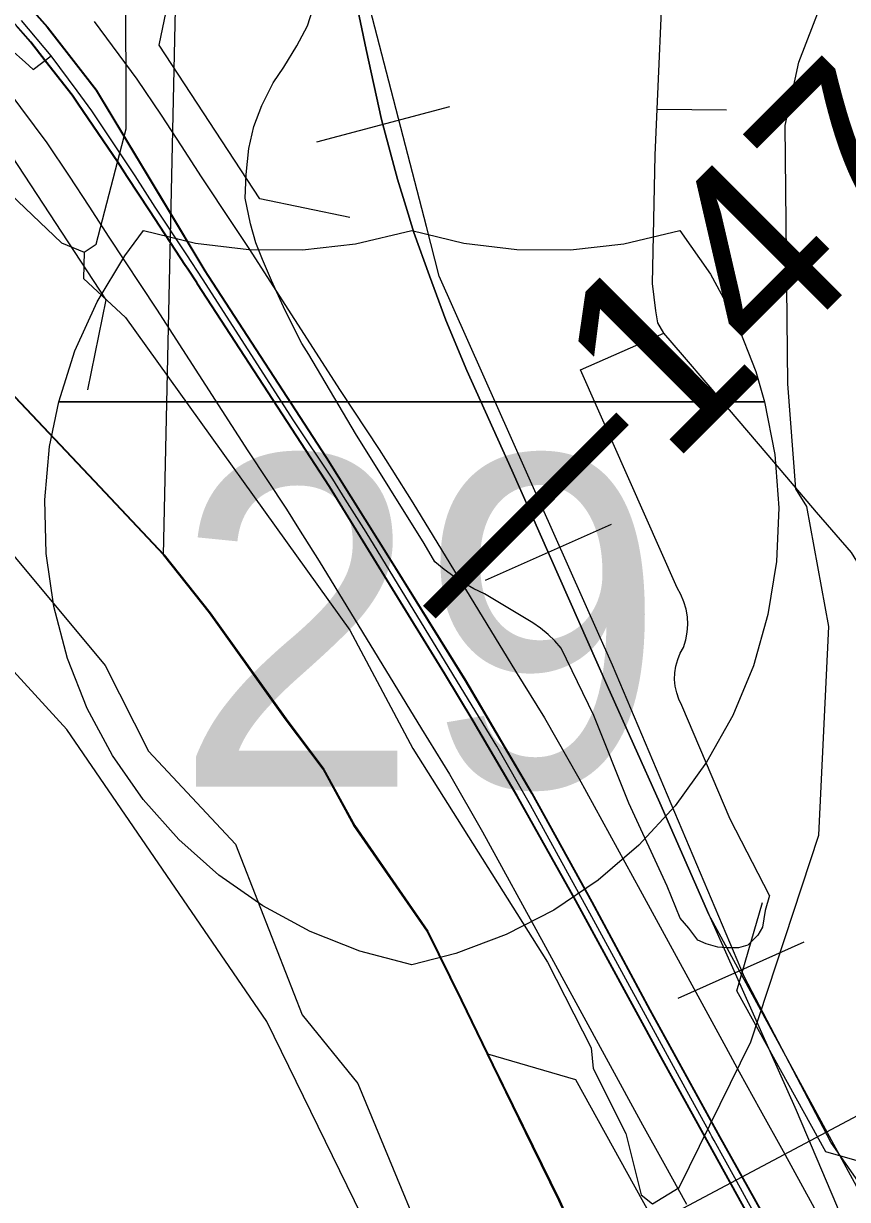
# Model space of a CAD drawing. Extents: x -157.2 to -99.3, y 12.2 to 46.2.
# Drawn here: x -147.694 to -147.245, y 35.316 to 35.956 of the extents above; entities that cross this region are included whole.
import ezdxf

# ---------------------------------------------------------------- set-up
doc = ezdxf.new("R2010")
doc.units = 0
for name, color, linetype in [('tdCoCityStreetMajor', 7, 'Continuous'), ('tdCoCityStreetMinor', 7, 'Continuous'), ('tdCoClipBndry', 7, 'Continuous'), ('tdCoCoBndry', 7, 'Continuous'), ('tdCoCorpBndry', 7, 'Continuous'), ('tdCoDivCarto', 7, 'Continuous'), ('tdCoHydroRiver', 7, 'Continuous'), ('tdCoInt', 7, 'Continuous'), ('tdCoIntCL', 7, 'Continuous'), ('tdCoIntRte', 7, 'Continuous'), ('tdCoRRCL', 7, 'Continuous'), ('tdCoSectLine', 7, 'Continuous'), ('tdCoShieldInt', 7, 'Continuous'), ('tdCoStBndry', 7, 'Continuous'), ('tdCoStrucDivPri', 7, 'Continuous'), ('tdCoStrucNonDivPri', 7, 'Continuous'), ('tdCoTwpBndryShd', 7, 'Continuous'), ('tdStHwyIntRefPost1', 7, 'Continuous')]:
    doc.layers.add(name, color=color, linetype=linetype)

msp = doc.modelspace()

# ---------------------------------------------------------------- linework, layer by layer
at = {"layer": 'tdCoCityStreetMajor'}
for points in [[(-147.3496, 35.79972), (-147.35133, 35.81476), (-147.34985, 35.88455), (-147.34879, 35.90942), (-147.34582, 35.97971)], [(-147.32116, 35.75955), (-147.33505, 35.77579), (-147.34516, 35.78763), (-147.34837, 35.7933), (-147.3496, 35.79972)], [(-147.23577, 35.54895), (-147.23296, 35.57037), (-147.22778, 35.61402), (-147.22778, 35.62808), (-147.23024, 35.63991), (-147.23172, 35.64522), (-147.2332, 35.65052), (-147.23814, 35.66038), (-147.24307, 35.66827), (-147.26206, 35.69022), (-147.28844, 35.72129), (-147.32116, 35.75955)]]:
    msp.add_lwpolyline(points, dxfattribs=at)
at = {"layer": 'tdCoCityStreetMinor'}
msp.add_line((-147.34879, 35.90942), (-147.31113, 35.90921), dxfattribs=at)
for points in [[(-147.46969, 35.66319), (-147.47557, 35.67324), (-147.51294, 35.733), (-147.53837, 35.77607), (-147.54216, 35.78195), (-147.55127, 35.79997), (-147.55867, 35.81629), (-147.5636, 35.82767), (-147.5672, 35.83678), (-147.57005, 35.84721), (-147.57289, 35.86106), (-147.57251, 35.87396), (-147.571, 35.88819), (-147.56834, 35.90015), (-147.56398, 35.91153), (-147.55772, 35.92386), (-147.55202, 35.9324), (-147.54482, 35.94397), (-147.53912, 35.95479), (-147.53628, 35.96332), (-147.53495, 35.97034), (-147.53343, 35.97888), (-147.53231, 35.98952)], [(-147.33801, 35.64916), (-147.39062, 35.76764), (-147.34516, 35.78763)], [(-147.40101, 35.61632), (-147.40446, 35.62022), (-147.40821, 35.62383), (-147.41222, 35.62715), (-147.41648, 35.63015), (-147.4427, 35.64582), (-147.44849, 35.64865), (-147.4541, 35.65181), (-147.45951, 35.6553), (-147.46471, 35.65909), (-147.46969, 35.66319)], [(-147.28775, 35.48181), (-147.30911, 35.52337), (-147.33542, 35.58518), (-147.33701, 35.5885), (-147.3382, 35.59199), (-147.33897, 35.59559), (-147.3393, 35.59926), (-147.33918, 35.60294), (-147.33863, 35.60658), (-147.33764, 35.61013), (-147.33623, 35.61354), (-147.33443, 35.61675), (-147.3332, 35.62079), (-147.33245, 35.62495), (-147.33218, 35.62916), (-147.3324, 35.63338), (-147.33311, 35.63754), (-147.33429, 35.6416), (-147.33593, 35.64549), (-147.33801, 35.64916)], [(-147.28775, 35.48181), (-147.29002, 35.47366), (-147.29154, 35.46455), (-147.29401, 35.46019), (-147.29951, 35.45468), (-147.30463, 35.45336), (-147.31108, 35.45336), (-147.31582, 35.45374), (-147.32208, 35.45544), (-147.32664, 35.45753), (-147.33157, 35.46398), (-147.33631, 35.46948), (-147.34333, 35.48694), (-147.3642, 35.53209), (-147.38336, 35.57971), (-147.40101, 35.61632)]]:
    msp.add_lwpolyline(points, dxfattribs=at)
at = {"layer": 'tdCoClipBndry'}
msp.add_lwpolyline([(-147.25054, 33.70952), (-147.24775, 34.07296), (-147.25857, 34.18458), (-147.26935, 34.41243), (-147.30503, 34.63993), (-147.34667, 34.81211), (-147.35749, 34.88891), (-147.37587, 34.95785), (-147.39974, 35.04582), (-147.4935, 35.27494), (-147.56118, 35.41328), (-147.66993, 35.57207), (-147.82096, 35.73684), (-147.89948, 35.80515), (-148.07214, 35.90589), (-148.15095, 35.92571), (-148.2271, 35.9556), (-148.37612, 35.99492), (-148.62697, 36.04036), (-149.37009, 36.13081), (-149.77127, 36.20598)], dxfattribs=at)
at = {"layer": 'tdCoCoBndry'}
msp.add_lwpolyline([(-147.27934, 34.98381), (-147.30489, 35.07796), (-147.32922, 35.14295), (-147.34807, 35.19093), (-147.38334, 35.27414), (-147.40224, 35.31587), (-147.41675, 35.34553), (-147.43835, 35.38967), (-147.45554, 35.42482), (-147.47393, 35.46241), (-147.51377, 35.51992), (-147.53046, 35.55047), (-147.55113, 35.5778), (-147.59246, 35.63549), (-147.61734, 35.66713), (-147.65512, 35.70708), (-147.75108, 35.80855)], dxfattribs=at)
at = {"layer": 'tdCoCorpBndry'}
msp.add_lwpolyline([(-147.7507, 35.80855), (-147.65474, 35.70708), (-147.61696, 35.66713), (-147.59208, 35.63549), (-147.55075, 35.5778), (-147.53008, 35.55047), (-147.51339, 35.51992), (-147.47355, 35.46241), (-147.45516, 35.42482), (-147.43797, 35.38967), (-147.41637, 35.34553), (-147.40186, 35.31587), (-147.38296, 35.27414), (-147.34769, 35.19093), (-147.32884, 35.14295), (-147.30451, 35.07796), (-147.27896, 34.98381)], dxfattribs=at)
at = {"layer": 'tdCoDivCarto'}
for points in [[(-147.59451, 35.82162), (-147.6536, 35.91982), (-147.6803, 35.95415), (-147.72199, 36.001), (-147.77312, 36.05182), (-147.79604, 36.07213), (-147.818, 36.09528), (-147.84313, 36.11658), (-147.85733, 36.1271), (-147.88546, 36.14807), (-147.90584, 36.16083), (-147.93859, 36.17596), (-147.95332, 36.18174), (-147.97568, 36.19016), (-147.99488, 36.19687)], [(-147.61649, 35.85814), (-147.6536, 35.91982), (-147.6803, 35.95415), (-147.72199, 36.001), (-147.77312, 36.05182), (-147.79604, 36.07213), (-147.818, 36.09528), (-147.84313, 36.11658), (-147.85733, 36.1271), (-147.88546, 36.14807), (-147.90584, 36.16083), (-147.93859, 36.17596), (-147.95332, 36.18174), (-147.97568, 36.19016), (-147.99488, 36.19687)], [(-147.70806, 35.96687), (-147.68957, 35.94616), (-147.68153, 35.93586)], [(-147.70806, 35.96687), (-147.68957, 35.94616), (-147.68153, 35.93586)], [(-147.68153, 35.93586), (-147.66688, 35.91706), (-147.66356, 35.91219), (-147.64222, 35.88081), (-147.63708, 35.87296), (-147.62478, 35.85415)], [(-147.68153, 35.93586), (-147.66688, 35.91706), (-147.66356, 35.91219), (-147.64222, 35.88081), (-147.63708, 35.87296), (-147.62478, 35.85415)], [(-147.62478, 35.85415), (-147.60537, 35.82449), (-147.60517, 35.82419), (-147.60401, 35.82241)], [(-147.62478, 35.85415), (-147.60537, 35.82449), (-147.60517, 35.82419), (-147.60401, 35.82241)], [(-147.59451, 35.82162), (-147.61649, 35.85814)], [(-147.60401, 35.82241), (-147.59915, 35.81499)], [(-147.60401, 35.82241), (-147.59915, 35.81499)], [(-147.59287, 35.81909), (-147.59451, 35.82162)], [(-147.59287, 35.81909), (-147.59451, 35.82162)], [(-147.59915, 35.81499), (-147.59881, 35.81447), (-147.52705, 35.70424), (-147.46441, 35.60239), (-147.44888, 35.57674), (-147.42496, 35.53605), (-147.39314, 35.47909), (-147.3458, 35.39228), (-147.34017, 35.3821)], [(-147.59915, 35.81499), (-147.59881, 35.81447), (-147.52705, 35.70424), (-147.46441, 35.60239), (-147.44888, 35.57674), (-147.42496, 35.53605), (-147.39314, 35.47909), (-147.3458, 35.39228), (-147.34017, 35.3821)], [(-147.2818, 35.2916), (-147.28281, 35.29346), (-147.28883, 35.30449), (-147.31448, 35.3506), (-147.33444, 35.38677), (-147.35245, 35.41941), (-147.38402, 35.4781), (-147.41657, 35.53729), (-147.45282, 35.59869), (-147.49401, 35.66503), (-147.52853, 35.72002), (-147.59287, 35.81909)], [(-147.2818, 35.2916), (-147.28281, 35.29346), (-147.28883, 35.30449), (-147.31448, 35.3506), (-147.33444, 35.38677), (-147.35245, 35.41941), (-147.38402, 35.4781), (-147.41657, 35.53729), (-147.45282, 35.59869), (-147.49401, 35.66503), (-147.52853, 35.72002), (-147.59287, 35.81909)], [(-147.34017, 35.3821), (-147.34013, 35.38203), (-147.29006, 35.29142), (-147.28793, 35.28748)], [(-147.34017, 35.3821), (-147.34013, 35.38203), (-147.29006, 35.29142), (-147.28793, 35.28748)]]:
    msp.add_lwpolyline(points, dxfattribs=at)
at = {"layer": 'tdCoHydroRiver'}
for points in [[(-147.66047, 35.83163), (-147.654, 35.83615), (-147.63766, 35.89876), (-147.63796, 35.98248), (-147.64973, 36.05395), (-147.65787, 36.13952), (-147.65745, 36.19794), (-147.66148, 36.21862), (-147.65806, 36.36538), (-147.63993, 36.43425), (-147.57207, 36.57248), (-147.55898, 36.58624), (-147.51356, 36.66839), (-147.44979, 36.82571), (-147.4179, 36.88147), (-147.35034, 36.98365)], [(-147.35136, 35.31401), (-147.33685, 35.32298), (-147.29785, 35.40219), (-147.26086, 35.51463), (-147.25541, 35.62816), (-147.2674, 35.69333), (-147.27338, 35.70301), (-147.27776, 35.76002), (-147.27927, 35.90064), (-147.27179, 35.93513), (-147.21464, 36.0832), (-147.19886, 36.17584), (-147.19004, 36.29557), (-147.18047, 36.2984), (-147.13323, 36.2952)], [(-147.7402, 35.90071), (-147.67292, 35.8368), (-147.66047, 35.83163)], [(-147.66047, 35.83163), (-147.66096, 35.81743), (-147.638, 35.79611), (-147.51594, 35.62607), (-147.48183, 35.56172), (-147.40845, 35.44548), (-147.38478, 35.39887), (-147.38358, 35.38777), (-147.36584, 35.35241), (-147.35751, 35.31896), (-147.35136, 35.31401)], [(-147.7144, 35.68502), (-147.64919, 35.60697), (-147.62552, 35.56035), (-147.57831, 35.50977), (-147.54201, 35.41691), (-147.51172, 35.37955), (-147.45921, 35.25296), (-147.4294, 35.2014), (-147.40888, 35.15489)]]:
    msp.add_lwpolyline(points, dxfattribs=at)
at = {"layer": 'tdCoInt'}
for points in [[(-147.65515, 35.95722), (-147.63186, 35.92588), (-147.61865, 35.90616), (-147.60771, 35.88949), (-147.59687, 35.87261), (-147.57976, 35.84678), (-147.57104, 35.83362), (-147.52129, 35.75646), (-147.50009, 35.72446), (-147.49314, 35.71342), (-147.48172, 35.6953), (-147.42597, 35.60389), (-147.41018, 35.57843), (-147.3915, 35.54565), (-147.35805, 35.48465), (-147.31143, 35.39921), (-147.30416, 35.38589), (-147.29276, 35.3652), (-147.28036, 35.34278), (-147.25919, 35.30424)], [(-147.70202, 35.9197), (-147.6809, 35.89127), (-147.66866, 35.87299), (-147.65803, 35.85681), (-147.64712, 35.83983), (-147.62127, 35.80079), (-147.57152, 35.72364), (-147.55049, 35.69189), (-147.5439, 35.68143), (-147.53272, 35.66369), (-147.47708, 35.57245), (-147.46176, 35.54775), (-147.44387, 35.51637), (-147.41069, 35.45586), (-147.35677, 35.35704), (-147.34528, 35.3362), (-147.33291, 35.31382)]]:
    msp.add_lwpolyline(points, dxfattribs=at)
at = {"layer": 'tdCoIntCL'}
for points in [[(-147.81527, 36.03459), (-147.80955, 36.02902), (-147.79401, 36.01644), (-147.7405, 35.97403), (-147.70844, 35.94887), (-147.69266, 35.93506), (-147.68833, 35.93114), (-147.67858, 35.93846)], [(-147.67858, 35.93846), (-147.69471, 35.95769)], [(-147.28548, 35.28979), (-147.30663, 35.3283), (-147.31778, 35.34846), (-147.31902, 35.3507), (-147.31984, 35.35218), (-147.33047, 35.37146), (-147.33777, 35.38484), (-147.38437, 35.47026), (-147.41768, 35.53101), (-147.43597, 35.56309), (-147.45153, 35.58817), (-147.50722, 35.67949), (-147.51852, 35.69743), (-147.52529, 35.70818), (-147.5464, 35.74005), (-147.59615, 35.8172), (-147.60477, 35.83021), (-147.62199, 35.85622), (-147.63287, 35.87315), (-147.64366, 35.88958), (-147.65638, 35.90858), (-147.66443, 35.91941), (-147.67858, 35.93846)]]:
    msp.add_lwpolyline(points, dxfattribs=at)
at = {"layer": 'tdCoIntRte'}
for points in [[(-147.28921, 35.30449), (-147.31486, 35.3506), (-147.33482, 35.38677), (-147.35283, 35.41941), (-147.3844, 35.4781), (-147.41695, 35.53729), (-147.4532, 35.59869), (-147.49439, 35.66503), (-147.52891, 35.72002), (-147.59325, 35.81909), (-147.59489, 35.82162), (-147.65398, 35.91982), (-147.66085, 35.92866), (-147.68068, 35.95415), (-147.72237, 36.001)], [(-147.28921, 35.30449), (-147.31486, 35.3506), (-147.33482, 35.38677), (-147.35283, 35.41941), (-147.3844, 35.4781), (-147.41695, 35.53729), (-147.4532, 35.59869), (-147.49439, 35.66503), (-147.52891, 35.72002), (-147.59325, 35.81909), (-147.59489, 35.82162), (-147.65398, 35.91982), (-147.66085, 35.92866), (-147.68068, 35.95415), (-147.72237, 36.001)], [(-147.69779, 35.95494), (-147.68994, 35.94616), (-147.68191, 35.93586), (-147.66726, 35.91706), (-147.66394, 35.91219), (-147.6426, 35.88081), (-147.63746, 35.87296), (-147.62515, 35.85415), (-147.60575, 35.82449), (-147.60555, 35.82419), (-147.60439, 35.82241), (-147.59953, 35.81499), (-147.59919, 35.81447), (-147.52743, 35.70424), (-147.46479, 35.60239), (-147.44926, 35.57674), (-147.42534, 35.53605), (-147.39352, 35.47909), (-147.34617, 35.39228), (-147.34055, 35.3821), (-147.34051, 35.38203), (-147.29044, 35.29142)], [(-147.69779, 35.95494), (-147.68994, 35.94616), (-147.68191, 35.93586), (-147.66726, 35.91706), (-147.66394, 35.91219), (-147.6426, 35.88081), (-147.63746, 35.87296), (-147.62515, 35.85415), (-147.60575, 35.82449), (-147.60555, 35.82419), (-147.60439, 35.82241), (-147.59953, 35.81499), (-147.59919, 35.81447), (-147.52743, 35.70424), (-147.46479, 35.60239), (-147.44926, 35.57674), (-147.42534, 35.53605), (-147.39352, 35.47909), (-147.34617, 35.39228), (-147.34055, 35.3821), (-147.34051, 35.38203), (-147.29044, 35.29142)]]:
    msp.add_lwpolyline(points, dxfattribs=at)
at = {"layer": 'tdCoRRCL'}
for p, q in [((-147.46174, 35.91082), (-147.53422, 35.89153)), ((-147.37382, 35.68354), (-147.4424, 35.65316)), ((-147.269, 35.45635), (-147.3375, 35.42581)), ((-147.21314, 35.28837), (-147.25439, 35.34761))]:
    msp.add_line(p, q, dxfattribs=at)
for points in [[(-147.47438, 35.84565), (-147.54318, 36.11162), (-147.57351, 36.24842), (-147.58266, 36.25819)], [(-147.52782, 36.04053), (-147.50711, 35.94196), (-147.49872, 35.90395), (-147.49007, 35.87145), (-147.48558, 35.8568), (-147.48116, 35.84235), (-147.47277, 35.81876), (-147.46385, 35.79464), (-147.45232, 35.76738), (-147.42794, 35.71311), (-147.37604, 35.59594), (-147.34746, 35.53224), (-147.32072, 35.47142), (-147.27328, 35.36499), (-147.25126, 35.31335), (-147.24142, 35.28983), (-147.24106, 35.28897), (-147.2392, 35.28451), (-147.22898, 35.25751), (-147.2177, 35.21976), (-147.20197, 35.16996), (-147.18887, 35.12172), (-147.17733, 35.07559), (-147.15715, 34.97466)], [(-147.13185, 34.96943), (-147.18852, 35.21546), (-147.2018, 35.25265), (-147.32072, 35.47142), (-147.34746, 35.53224), (-147.37604, 35.59594), (-147.42794, 35.71311), (-147.45232, 35.76738), (-147.46385, 35.79464), (-147.47277, 35.81876), (-147.48116, 35.84235), (-147.48558, 35.8568), (-147.49007, 35.87145), (-147.49872, 35.90395), (-147.50711, 35.94196), (-147.52782, 36.04053)], [(-147.25439, 35.34761), (-147.30124, 35.43731), (-147.37313, 35.60705), (-147.46736, 35.81857), (-147.47438, 35.84565)]]:
    msp.add_lwpolyline(points, dxfattribs=at)
at = {"layer": 'tdCoSectLine'}
for points in [[(-147.61734, 35.66713), (-147.60286, 36.32713)], [(-148.612, 36.13924), (-148.52392, 36.1241), (-148.42853, 36.10288), (-148.35442, 36.09258), (-148.27908, 36.07257), (-148.19585, 36.05073), (-148.12044, 36.0209), (-148.03789, 36.00038), (-147.99538, 35.97975), (-147.89449, 35.92087), (-147.84041, 35.88626), (-147.75108, 35.80855), (-147.65512, 35.70708), (-147.61734, 35.66713)], [(-147.61734, 35.66713), (-147.59246, 35.63549), (-147.55113, 35.5778), (-147.53046, 35.55047), (-147.51377, 35.51992), (-147.47393, 35.46241), (-147.45554, 35.42482), (-147.43835, 35.38967), (-147.41675, 35.34553), (-147.40224, 35.31587)]]:
    msp.add_lwpolyline(points, dxfattribs=at)
at = {"layer": 'tdCoShieldInt'}
msp.add_line((-147.67121, 35.75034), (-147.29382, 35.75034), dxfattribs=at)
for points in [[(-147.48238, 35.44405), (-147.51057, 35.45154), (-147.53769, 35.46227), (-147.56337, 35.47608), (-147.58727, 35.4928), (-147.60905, 35.51219), (-147.62843, 35.53398), (-147.64513, 35.55789), (-147.65893, 35.58358), (-147.66964, 35.61071), (-147.67712, 35.6389), (-147.68126, 35.66776), (-147.682, 35.69692), (-147.67934, 35.72596), (-147.67441, 35.75034), (-147.66557, 35.77813), (-147.65355, 35.8047), (-147.63852, 35.82969), (-147.62831, 35.84355), (-147.59997, 35.83668), (-147.57102, 35.83315), (-147.54186, 35.83302), (-147.51288, 35.83629), (-147.48238, 35.84355), (-147.45404, 35.83668), (-147.42509, 35.83315), (-147.39593, 35.83302), (-147.36695, 35.83629), (-147.33646, 35.84355), (-147.31973, 35.81966), (-147.30591, 35.79398), (-147.29518, 35.76686), (-147.29036, 35.75034), (-147.28482, 35.7217), (-147.28266, 35.69262), (-147.28391, 35.66348), (-147.28854, 35.63469), (-147.2965, 35.60664), (-147.30768, 35.5797), (-147.32192, 35.55425), (-147.33903, 35.53063), (-147.35878, 35.50918), (-147.38089, 35.49016), (-147.40508, 35.47386), (-147.43099, 35.46049), (-147.45829, 35.45023)], [(-147.67441, 35.75034), (-147.66557, 35.77813), (-147.65355, 35.8047), (-147.63852, 35.82969), (-147.62831, 35.84355), (-147.59997, 35.83668), (-147.57102, 35.83315), (-147.54186, 35.83302), (-147.51288, 35.83629), (-147.48238, 35.84355), (-147.45404, 35.83668), (-147.42509, 35.83315), (-147.39593, 35.83302), (-147.36695, 35.83629), (-147.33646, 35.84355), (-147.31973, 35.81966), (-147.30591, 35.79398), (-147.29518, 35.76686), (-147.29036, 35.75034)], [(-147.48238, 35.44405), (-147.51057, 35.45154), (-147.53769, 35.46227), (-147.56337, 35.47608), (-147.58727, 35.4928), (-147.60905, 35.51219), (-147.62843, 35.53398), (-147.64513, 35.55789), (-147.65893, 35.58358), (-147.66964, 35.61071), (-147.67712, 35.6389), (-147.68126, 35.66776), (-147.682, 35.69692), (-147.67934, 35.72596), (-147.67441, 35.75034), (-147.29036, 35.75034), (-147.28482, 35.7217), (-147.28266, 35.69262), (-147.28391, 35.66348), (-147.28854, 35.63469), (-147.2965, 35.60664), (-147.30768, 35.5797), (-147.32192, 35.55425), (-147.33903, 35.53063), (-147.35878, 35.50918), (-147.38089, 35.49016), (-147.40508, 35.47386), (-147.43099, 35.46049), (-147.45829, 35.45023)]]:
    msp.add_lwpolyline(points, close=True, dxfattribs=at)
at = {"layer": 'tdCoStBndry'}
msp.add_lwpolyline([(-147.75108, 35.80855), (-147.65512, 35.70708), (-147.61734, 35.66713), (-147.59246, 35.63549), (-147.55113, 35.5778), (-147.53046, 35.55047), (-147.51377, 35.51992), (-147.47393, 35.46241), (-147.45554, 35.42482), (-147.43835, 35.38967), (-147.41675, 35.34553), (-147.40224, 35.31587), (-147.38334, 35.27414), (-147.34807, 35.19093), (-147.32922, 35.14295), (-147.30489, 35.07796), (-147.27934, 34.98381)], dxfattribs=at)
at = {"layer": 'tdCoStrucDivPri'}
for points in [[(-147.51595, 35.85063), (-147.56492, 35.86077), (-147.61982, 35.94435), (-147.60968, 35.99332)], [(-147.65864, 35.75691), (-147.6485, 35.80587), (-147.7034, 35.88945), (-147.75236, 35.89959)], [(-147.20907, 35.32849), (-147.25711, 35.34235), (-147.30544, 35.42989), (-147.29158, 35.47793)], [(-147.35851, 35.24598), (-147.34465, 35.29402), (-147.39299, 35.38156), (-147.44103, 35.39542)]]:
    msp.add_lwpolyline(points, dxfattribs=at)
at = {"layer": 'tdCoStrucNonDivPri'}
msp.add_lwpolyline([(-147.38918, 35.28265), (-147.19345, 35.38676), (-147.14648, 35.29848), (-147.34221, 35.19436)], close=True, dxfattribs=at)
at = {"layer": 'tdCoTwpBndryShd'}
msp.add_lwpolyline([(-147.27934, 34.98381), (-147.30489, 35.07796), (-147.32922, 35.14295), (-147.34807, 35.19093), (-147.38334, 35.27414), (-147.40224, 35.31587), (-147.41675, 35.34553), (-147.43835, 35.38967), (-147.45554, 35.42482), (-147.47393, 35.46241), (-147.51377, 35.51992), (-147.53046, 35.55047), (-147.55113, 35.5778), (-147.59246, 35.63549), (-147.61734, 35.66713), (-147.65512, 35.70708), (-147.75108, 35.80855)], dxfattribs=at)

# ---------------------------------------------------------------- texts
at = {"layer": 'tdCoShieldInt'}
msp.add_text('29', height=0.18, dxfattribs=at).set_placement((-147.61186, 35.54103))
at = {"layer": 'tdStHwyIntRefPost1'}
msp.add_text('‒‒147', height=0.1, rotation=45, dxfattribs=at).set_placement((-147.44673, 35.60986))

doc.saveas('drawing.dxf')
